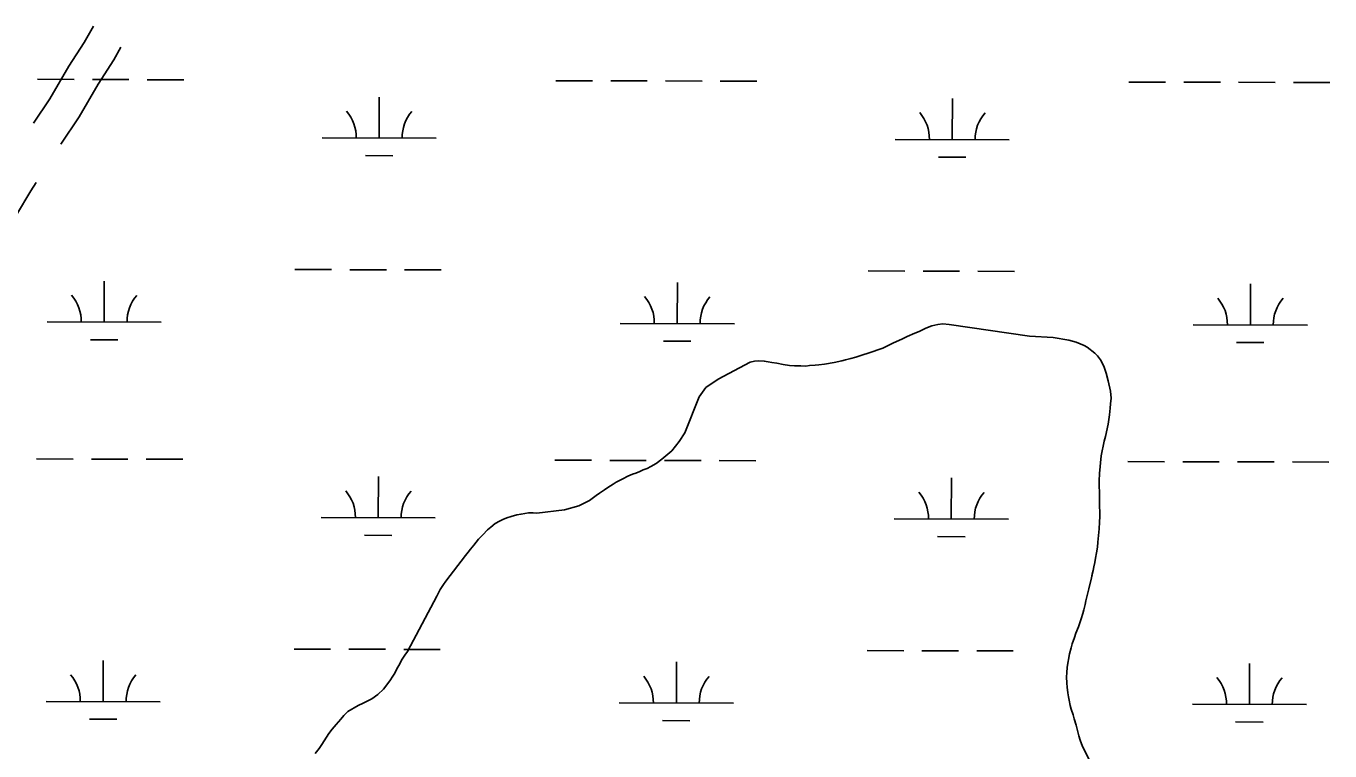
# Model space of a CAD drawing. Extents: x 3172297 to 3210190, y 958463 to 983887.
# Drawn here: x 3189485 to 3190627, y 979434 to 980069 of the extents above; entities that cross this region are included whole.
import ezdxf

# ---------------------------------------------------------------- set-up
doc = ezdxf.new("R2010")
doc.units = 0
for name, color, linetype in [('V-ROAD-CNTR', 7, 'Continuous'), ('V-SITE-VEGE', 7, 'Continuous'), ('V-TOPO-SHOR', 7, 'Continuous'), ('V-WETL-SWMP', 7, 'Continuous')]:
    doc.layers.add(name, color=color, linetype=linetype)

msp = doc.modelspace()

# ---------------------------------------------------------------- linework, layer by layer
at = {"layer": 'V-ROAD-CNTR'}
for points in [[(3189491.3, 979984.2), (3189505.6, 980005.5), (3189522.2, 980034.2), (3189535.7, 980055), (3189543.6, 980069.3)], [(3189515.1, 979965.8), (3189531.1, 979989.6), (3189547.8, 980018.5), (3189561.5, 980039.6), (3189567.7, 980050.8)], [(3189450, 979842.6), (3189455.8, 979855.3), (3189465.2, 979880.6), (3189470.4, 979893.6), (3189476.3, 979903.8), (3189489, 979925), (3189493.5, 979932.2)]]:
    msp.add_lwpolyline(points, dxfattribs=at)
at = {"layer": 'V-SITE-VEGE'}
for p, q in [((3190266.9, 979801.7), (3190272.8, 979804.4)), ((3190272.8, 979804.4), (3190277.9, 979806.4)), ((3190277.9, 979806.4), (3190283.2, 979807.7)), ((3190283.2, 979807.7), (3190287.5, 979808.4)), ((3190287.5, 979808.4), (3190293.2, 979807.6)), ((3190293.2, 979807.6), (3190363.4, 979797.4)), ((3190244.3, 979791.5), (3190249.1, 979793.7)), ((3190249.1, 979793.7), (3190252.1, 979795)), ((3190252.1, 979795), (3190256.2, 979797.1)), ((3190256.2, 979797.1), (3190262.9, 979800.1)), ((3190262.9, 979800.1), (3190266.9, 979801.7)), ((3190363.4, 979797.4), (3190384.2, 979796.2)), ((3190384.2, 979796.2), (3190397.8, 979794.1)), ((3190397.8, 979794.1), (3190404.4, 979792.2)), ((3190404.4, 979792.2), (3190411.4, 979789.3)), ((3190211.3, 979779.1), (3190217.4, 979781.2)), ((3190217.4, 979781.2), (3190222.3, 979782.6)), ((3190222.3, 979782.6), (3190235.1, 979786.9)), ((3190235.1, 979786.9), (3190241, 979789.9)), ((3190241, 979789.9), (3190244.3, 979791.5)), ((3190411.4, 979789.3), (3190414.1, 979787.8)), ((3190414.1, 979787.8), (3190420.7, 979782.5)), ((3190420.7, 979782.5), (3190423, 979780.2)), ((3190090.7, 979759.8), (3190118.8, 979774.7)), ((3190118.8, 979774.7), (3190122.7, 979775.7)), ((3190122.7, 979775.7), (3190126.5, 979776)), ((3190126.5, 979776), (3190131.1, 979775.6)), ((3190131.1, 979775.6), (3190134.5, 979775)), ((3190134.5, 979775), (3190137.7, 979774.5)), ((3190137.7, 979774.5), (3190142.2, 979773.7)), ((3190142.2, 979773.7), (3190147.8, 979772.7)), ((3190147.8, 979772.7), (3190153.2, 979771.9)), ((3190153.2, 979771.9), (3190157.8, 979771.4)), ((3190157.8, 979771.4), (3190163.3, 979771.5)), ((3190163.3, 979771.5), (3190167.7, 979771.3)), ((3190167.7, 979771.3), (3190170.9, 979771.7)), ((3190170.9, 979771.7), (3190175.7, 979772)), ((3190175.7, 979772), (3190178.9, 979772.4)), ((3190178.9, 979772.4), (3190184, 979773)), ((3190184, 979773), (3190192.5, 979774.5)), ((3190192.5, 979774.5), (3190199, 979775.9)), ((3190199, 979775.9), (3190202.4, 979776.7)), ((3190202.4, 979776.7), (3190207, 979778)), ((3190207, 979778), (3190211.3, 979779.1)), ((3190423, 979780.2), (3190425.5, 979776.7)), ((3190425.5, 979776.7), (3190428.6, 979771.1)), ((3190428.6, 979771.1), (3190430.7, 979765)), ((3190080, 979752.4), (3190090.7, 979759.8)), ((3190430.7, 979765), (3190432.5, 979758.3)), ((3190432.5, 979758.3), (3190434.3, 979749.4)), ((3190074.3, 979744.4), (3190080, 979752.4)), ((3190434.3, 979749.4), (3190434.9, 979743)), ((3190061.7, 979712.8), (3190074.3, 979744.4)), ((3190434.4, 979738.2), (3190434.1, 979734.5)), ((3190434.9, 979743), (3190434.4, 979738.2)), ((3190433.4, 979728.6), (3190432.3, 979720.3)), ((3190434.1, 979734.5), (3190433.4, 979728.6)), ((3190056.7, 979705.1), (3190061.7, 979712.8)), ((3190432.3, 979720.3), (3190430, 979709.6)), ((3190050.3, 979697.1), (3190056.7, 979705.1)), ((3190428.9, 979705.3), (3190426.2, 979692.6)), ((3190430, 979709.6), (3190428.9, 979705.3)), ((3190036.5, 979686), (3190041.4, 979689.7)), ((3190041.4, 979689.7), (3190046.8, 979694.1)), ((3190046.8, 979694.1), (3190050.3, 979697.1)), ((3190426.2, 979692.6), (3190424.7, 979677.1)), ((3190018.7, 979677.4), (3190022.2, 979678.9)), ((3190022.2, 979678.9), (3190025.2, 979680.2)), ((3190025.2, 979680.2), (3190028.7, 979681.6)), ((3190028.7, 979681.6), (3190031.9, 979683.3)), ((3190031.9, 979683.3), (3190036.5, 979686)), ((3189994.3, 979664.8), (3189998.9, 979667.7)), ((3189998.9, 979667.7), (3190001.5, 979669.5)), ((3190001.5, 979669.5), (3190007.2, 979672.4)), ((3190007.2, 979672.4), (3190011.8, 979674.7)), ((3190011.8, 979674.7), (3190015.8, 979676.4)), ((3190015.8, 979676.4), (3190018.7, 979677.4)), ((3190424.7, 979677.1), (3190424.5, 979670.7)), ((3190424.5, 979670.7), (3190424.5, 979666.3)), ((3189978.1, 979653.4), (3189984.1, 979657.9)), ((3189984.1, 979657.9), (3189987, 979659.8)), ((3189987, 979659.8), (3189991.4, 979662.9)), ((3189991.4, 979662.9), (3189994.3, 979664.8)), ((3190424.5, 979666.3), (3190424.7, 979660.4)), ((3190424.7, 979660.4), (3190424.8, 979648.5)), ((3189932.1, 979642.4), (3189956.2, 979645.2)), ((3189956.2, 979645.2), (3189968.8, 979648.8)), ((3189968.8, 979648.8), (3189978.1, 979653.4)), ((3190424.8, 979648.5), (3190425, 979643.3)), ((3189891.8, 979630.1), (3189895.6, 979633.2)), ((3189895.6, 979633.2), (3189899.4, 979635.3)), ((3189899.4, 979635.3), (3189902.1, 979636.7)), ((3189902.1, 979636.7), (3189905.7, 979638.2)), ((3189905.7, 979638.2), (3189909.5, 979639.5)), ((3189909.5, 979639.5), (3189914.4, 979640.8)), ((3189914.4, 979640.8), (3189918.2, 979641.5)), ((3189918.2, 979641.5), (3189921.6, 979642.1)), ((3189921.6, 979642.1), (3189924.6, 979642.5)), ((3189924.6, 979642.5), (3189928.8, 979642.5)), ((3189928.8, 979642.5), (3189932.1, 979642.4)), ((3190424.9, 979634.3), (3190424.4, 979628.7)), ((3190425, 979639.3), (3190424.9, 979634.3)), ((3190425, 979643.3), (3190425, 979639.3)), ((3189880.9, 979619.4), (3189884.7, 979623.4)), ((3189884.7, 979623.4), (3189888.8, 979627.6)), ((3189888.8, 979627.6), (3189891.8, 979630.1)), ((3190424.4, 979628.7), (3190423.4, 979616.9)), ((3189872, 979608.1), (3189873.9, 979610.7)), ((3189873.9, 979610.7), (3189876.9, 979614.4)), ((3189876.9, 979614.4), (3189880.9, 979619.4)), ((3190422.9, 979612.4), (3190422.2, 979607.5)), ((3190423.4, 979616.9), (3190422.9, 979612.4)), ((3189852.3, 979582.8), (3189869.4, 979605.1)), ((3189869.4, 979605.1), (3189872, 979608.1)), ((3190420.6, 979599.2), (3190419.8, 979595.2)), ((3190421.4, 979603), (3190420.6, 979599.2)), ((3190422.2, 979607.5), (3190421.4, 979603)), ((3190419.2, 979592.1), (3190417.7, 979585.7)), ((3190419.8, 979595.2), (3190419.2, 979592.1)), ((3189844.3, 979569.5), (3189847.4, 979575.3)), ((3189847.4, 979575.3), (3189850.3, 979579.9)), ((3189850.3, 979579.9), (3189852.3, 979582.8)), ((3190415.3, 979576), (3190414.5, 979572.4)), ((3190417.7, 979585.7), (3190415.3, 979576)), ((3189818.7, 979521.1), (3189844.3, 979569.5)), ((3190412.8, 979565.6), (3190412.2, 979562.4)), ((3190414.5, 979572.4), (3190412.8, 979565.6)), ((3190410.2, 979554.5), (3190408.6, 979549.6)), ((3190411.1, 979557.7), (3190410.2, 979554.5)), ((3190412.2, 979562.4), (3190411.1, 979557.7)), ((3190406.3, 979542.7), (3190404.1, 979537.2)), ((3190407.5, 979546.2), (3190406.3, 979542.7)), ((3190408.6, 979549.6), (3190407.5, 979546.2)), ((3190403, 979533.4), (3190400.9, 979527.8)), ((3190404.1, 979537.2), (3190403, 979533.4)), ((3189816.5, 979517.9), (3189818.7, 979521.1)), ((3190398.4, 979519), (3190396.4, 979507.3)), ((3190400, 979524.3), (3190398.4, 979519)), ((3190400.9, 979527.8), (3190400, 979524.3)), ((3189809.5, 979506), (3189811.9, 979510.3)), ((3189811.9, 979510.3), (3189813.6, 979513.4)), ((3189813.6, 979513.4), (3189816.5, 979517.9)), ((3190396.4, 979507.3), (3190396.1, 979502.5)), ((3189797.7, 979488), (3189803.4, 979495.3)), ((3189803.4, 979495.3), (3189805.9, 979499.4)), ((3189805.9, 979499.4), (3189807.5, 979502.2)), ((3189807.5, 979502.2), (3189809.5, 979506)), ((3190396.1, 979502.5), (3190396, 979499)), ((3190396, 979499), (3190396.2, 979493.4)), ((3189792.7, 979483.4), (3189797.7, 979488)), ((3190396.2, 979493.4), (3190396.4, 979489.7)), ((3190396.4, 979489.7), (3190397.1, 979484.8)), ((3190397.1, 979484.8), (3190397.6, 979481.4)), ((3189766.5, 979468.4), (3189775.4, 979473.7)), ((3189775.4, 979473.7), (3189780, 979475.8)), ((3189780, 979475.8), (3189784.6, 979478.1)), ((3189784.6, 979478.1), (3189787.5, 979479.7)), ((3189787.5, 979479.7), (3189792.7, 979483.4)), ((3190397.6, 979481.4), (3190398.2, 979478.4)), ((3190398.2, 979478.4), (3190399.2, 979473.8)), ((3190399.2, 979473.8), (3190400, 979470.4)), ((3189756.2, 979457.1), (3189760.4, 979461.9)), ((3189760.4, 979461.9), (3189763.1, 979465)), ((3189763.1, 979465), (3189766.5, 979468.4)), ((3190400, 979470.4), (3190401.6, 979465.5)), ((3190401.6, 979465.5), (3190402.6, 979462)), ((3190402.6, 979462), (3190404.3, 979456.6)), ((3189749.8, 979449.2), (3189752.7, 979452.9)), ((3189752.7, 979452.9), (3189756.2, 979457.1)), ((3190404.3, 979456.6), (3190405.2, 979453)), ((3190405.2, 979453), (3190406.7, 979447.3)), ((3189741.3, 979436.2), (3189743.8, 979439.6)), ((3189743.8, 979439.6), (3189749.8, 979449.2)), ((3190406.7, 979447.3), (3190407.9, 979443.5)), ((3190407.9, 979443.5), (3190409.8, 979437.7)), ((3189737.8, 979431.6), (3189741.3, 979436.2)), ((3190409.8, 979437.7), (3190415.9, 979425.9))]:
    msp.add_line(p, q, dxfattribs=at)
at = {"layer": 'V-TOPO-SHOR'}
for points in [[(3190178.9, 979772.4), (3190184, 979773), (3190192.5, 979774.5), (3190199, 979775.9), (3190202.4, 979776.7), (3190207, 979778), (3190211.3, 979779.1), (3190217.4, 979781.2), (3190222.3, 979782.6), (3190235.1, 979786.9), (3190241, 979789.9), (3190244.3, 979791.5), (3190249.1, 979793.7), (3190252.1, 979795), (3190256.2, 979797.1), (3190262.9, 979800.1), (3190266.9, 979801.7), (3190272.8, 979804.4), (3190277.9, 979806.4), (3190283.2, 979807.7), (3190287.5, 979808.4), (3190293.2, 979807.6), (3190363.4, 979797.4), (3190384.2, 979796.2), (3190397.8, 979794.1), (3190404.4, 979792.2), (3190411.4, 979789.3), (3190414.1, 979787.8), (3190420.7, 979782.5), (3190423, 979780.2), (3190425.5, 979776.7), (3190428.6, 979771.1), (3190430.7, 979765), (3190432.5, 979758.3), (3190434.3, 979749.4), (3190434.9, 979743), (3190434.4, 979738.2), (3190434.1, 979734.5), (3190433.4, 979728.6), (3190432.3, 979720.3), (3190430, 979709.6), (3190428.9, 979705.3), (3190426.2, 979692.6), (3190424.7, 979677.1), (3190424.5, 979670.7), (3190424.5, 979666.3), (3190424.7, 979660.4), (3190424.7, 979653), (3190424.8, 979648.5), (3190425, 979643.3), (3190425, 979639.3), (3190424.9, 979634.3), (3190424.4, 979628.7), (3190423.4, 979616.9), (3190422.9, 979612.4), (3190422.2, 979607.5), (3190421.4, 979603), (3190420.6, 979599.2), (3190419.8, 979595.2), (3190419.2, 979592.1), (3190418.4, 979588.9), (3190417.7, 979585.7), (3190415.3, 979576), (3190414.5, 979572.4), (3190412.8, 979565.6), (3190412.2, 979562.4), (3190411.1, 979557.7), (3190410.2, 979554.5), (3190408.6, 979549.6), (3190407.5, 979546.2), (3190406.3, 979542.7), (3190404.1, 979537.2), (3190403, 979533.4), (3190400.9, 979527.8), (3190400, 979524.3), (3190398.4, 979519), (3190396.4, 979507.3), (3190396.1, 979502.5), (3190396, 979499), (3190396.2, 979493.4), (3190396.4, 979489.7), (3190397.1, 979484.8), (3190397.6, 979481.4), (3190398.2, 979478.4), (3190399.2, 979473.8), (3190400, 979470.4), (3190401.6, 979465.5), (3190402.6, 979462), (3190404.3, 979456.6), (3190405.2, 979453), (3190406.7, 979447.3), (3190407.9, 979443.5), (3190409.8, 979437.7), (3190415.9, 979425.9)], [(3189737.8, 979431.6), (3189741.3, 979436.2), (3189743.8, 979439.6), (3189749.8, 979449.2), (3189752.7, 979452.9), (3189756.2, 979457.1), (3189760.4, 979461.9), (3189763.1, 979465), (3189766.5, 979468.4), (3189775.4, 979473.7), (3189780, 979475.8), (3189784.6, 979478.1), (3189787.5, 979479.7), (3189792.7, 979483.4), (3189797.7, 979488), (3189801.5, 979492.9), (3189803.4, 979495.3), (3189805.9, 979499.4), (3189807.5, 979502.2), (3189809.5, 979506), (3189811.9, 979510.3), (3189813.6, 979513.4), (3189816.5, 979517.9), (3189818.7, 979521.1), (3189844.3, 979569.5), (3189847.4, 979575.3), (3189850.3, 979579.9), (3189852.3, 979582.8), (3189869.4, 979605.1), (3189872, 979608.1), (3189873.9, 979610.7), (3189876.9, 979614.4), (3189880.9, 979619.4), (3189884.7, 979623.4), (3189888.8, 979627.6), (3189891.8, 979630.1), (3189895.6, 979633.2), (3189899.4, 979635.3), (3189902.1, 979636.7), (3189905.7, 979638.2), (3189909.5, 979639.5), (3189914.4, 979640.8), (3189918.2, 979641.5), (3189921.6, 979642.1), (3189924.6, 979642.5), (3189928.8, 979642.5), (3189932.1, 979642.4), (3189956.2, 979645.2), (3189968.8, 979648.8), (3189978.1, 979653.4), (3189984.1, 979657.9), (3189987, 979659.8), (3189991.4, 979662.9), (3189994.3, 979664.8), (3189998.9, 979667.7), (3190001.5, 979669.5), (3190007.2, 979672.4), (3190011.8, 979674.7), (3190015.8, 979676.4), (3190018.7, 979677.4), (3190022.2, 979678.9), (3190025.2, 979680.2), (3190028.7, 979681.6), (3190031.9, 979683.3), (3190036.5, 979686), (3190041.4, 979689.7), (3190046.8, 979694.1), (3190050.3, 979697.1), (3190056.7, 979705.1), (3190061.7, 979712.8), (3190074.3, 979744.4), (3190080, 979752.4), (3190090.7, 979759.8), (3190118.8, 979774.7), (3190122.7, 979775.7), (3190126.5, 979776), (3190131.1, 979775.6), (3190134.5, 979775), (3190137.7, 979774.5), (3190142.2, 979773.7), (3190147.8, 979772.7), (3190153.2, 979771.9), (3190157.8, 979771.4), (3190163.3, 979771.5), (3190167.7, 979771.3), (3190170.9, 979771.7), (3190175.7, 979772), (3190178.9, 979772.4)]]:
    msp.add_lwpolyline(points, dxfattribs=at)
at = {"layer": 'V-WETL-SWMP'}
for p, q in [((3189494.8, 980022.6), (3189526.8, 980022.5)), ((3189542.8, 980022.4), (3189574.8, 980022.4)), ((3189590.8, 980022.3), (3189622.8, 980022.2)), ((3189948.7, 980021.4), (3189980.7, 980021.4)), ((3189996.7, 980021.3), (3190028.7, 980021.2)), ((3190044.7, 980021.2), (3190076.7, 980021.1)), ((3190092.7, 980021.1), (3190124.7, 980021)), ((3190450.6, 980020.2), (3190482.6, 980020.1)), ((3190498.6, 980020.1), (3190530.6, 980020)), ((3190546.6, 980020), (3190578.6, 980019.9)), ((3190594.6, 980019.8), (3190626.6, 980019.8)), ((3189793.9, 979971.1), (3189794, 980007.1)), ((3190295.8, 979969.8), (3190295.9, 980005.8)), ((3189743.9, 979971.2), (3189843.9, 979971)), ((3190245.8, 979970), (3190345.8, 979969.7)), ((3189781.9, 979955.7), (3189805.9, 979955.6)), ((3190283.8, 979954.4), (3190307.8, 979954.4)), ((3189720.2, 979855.8), (3189752.2, 979855.8)), ((3189768.2, 979855.7), (3189800.2, 979855.6)), ((3189816.2, 979855.6), (3189848.2, 979855.5)), ((3190222.2, 979854.6), (3190254.2, 979854.5)), ((3190270.2, 979854.5), (3190302.2, 979854.4)), ((3190318.2, 979854.4), (3190350.2, 979854.3)), ((3189553.1, 979809.8), (3189553.2, 979845.8)), ((3190055, 979808.6), (3190055.1, 979844.6)), ((3190556.9, 979807.3), (3190557, 979843.3)), ((3189503.1, 979809.9), (3189603.1, 979809.7)), ((3190005, 979808.7), (3190105, 979808.4)), ((3190506.9, 979807.5), (3190606.9, 979807.2)), ((3189541, 979794.4), (3189565, 979794.4)), ((3190042.9, 979793.2), (3190066.9, 979793.1)), ((3190544.8, 979791.9), (3190568.8, 979791.9)), ((3189493.9, 979689.9), (3189525.9, 979689.8)), ((3189541.9, 979689.8), (3189573.9, 979689.7)), ((3189589.9, 979689.7), (3189621.9, 979689.6)), ((3189947.8, 979688.8), (3189979.8, 979688.7)), ((3189995.8, 979688.6), (3190027.8, 979688.6)), ((3190043.8, 979688.5), (3190075.8, 979688.5)), ((3190091.8, 979688.4), (3190123.8, 979688.3)), ((3190449.7, 979687.5), (3190481.7, 979687.4)), ((3190497.7, 979687.4), (3190529.7, 979687.3)), ((3190545.7, 979687.3), (3190577.7, 979687.2)), ((3190593.7, 979687.2), (3190625.7, 979687.1)), ((3189793.1, 979638.4), (3189793.2, 979674.4)), ((3190295, 979637.2), (3190295.1, 979673.2)), ((3189743.1, 979638.5), (3189843.1, 979638.3)), ((3190245, 979637.3), (3190345, 979637)), ((3189781.1, 979623), (3189805.1, 979622.9)), ((3190283, 979621.8), (3190307, 979621.7)), ((3189719.4, 979523.2), (3189751.4, 979523.1)), ((3189767.4, 979523), (3189799.4, 979523)), ((3189815.4, 979522.9), (3189847.4, 979522.8)), ((3190221.3, 979521.9), (3190253.3, 979521.8)), ((3190269.3, 979521.8), (3190301.3, 979521.7)), ((3190317.3, 979521.7), (3190349.3, 979521.6)), ((3189552.2, 979477.1), (3189552.3, 979513.1)), ((3190054.2, 979475.9), (3190054.2, 979511.9)), ((3190556.1, 979474.7), (3190556.1, 979510.7)), ((3189502.2, 979477.3), (3189602.2, 979477)), ((3190004.2, 979476), (3190104.2, 979475.8)), ((3190506.1, 979474.8), (3190606.1, 979474.5)), ((3189540.2, 979461.7), (3189564.2, 979461.7)), ((3190042.1, 979460.5), (3190066.1, 979460.4)), ((3190544, 979459.3), (3190568, 979459.2))]:
    msp.add_line(p, q, dxfattribs=at)
for centre, start, end in [((3189738.7, 979971.7), 359.0865, 40.6302), ((3189849.2, 979971.4), 139.0865, 180.6302), ((3190240.6, 979970.5), 359.0865, 40.6302), ((3190351.1, 979970.2), 139.0865, 180.6302), ((3189497.8, 979810.4), 359.0865, 40.6302), ((3189608.3, 979810.2), 139.0865, 180.6302), ((3189999.7, 979809.2), 359.0865, 40.6302), ((3190110.2, 979808.9), 139.0865, 180.6302), ((3190501.6, 979807.9), 359.0865, 40.6302), ((3190612.1, 979807.7), 139.0865, 180.6302), ((3189737.9, 979639), 359.0865, 40.6302), ((3189848.4, 979638.7), 139.0865, 180.6302), ((3190239.8, 979637.8), 359.0865, 40.6302), ((3190350.3, 979637.5), 139.0865, 180.6302), ((3189497, 979477.8), 359.0865, 40.6302), ((3189607.5, 979477.5), 139.0865, 180.6302), ((3189998.9, 979476.5), 359.0865, 40.6302), ((3190109.4, 979476.2), 139.0865, 180.6302), ((3190500.8, 979475.3), 359.0865, 40.6302), ((3190611.3, 979475), 139.0865, 180.6302)]:
    msp.add_arc(centre, 35.2, start, end, dxfattribs=at)

doc.saveas('drawing.dxf')
